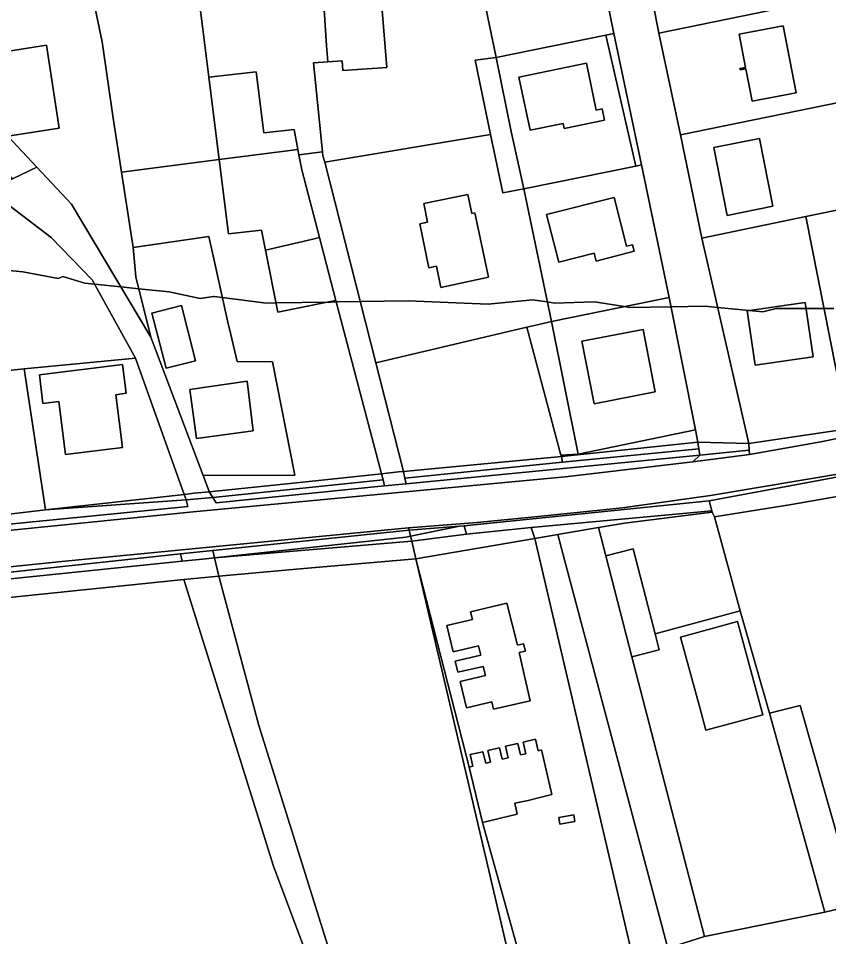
# Model space of a CAD drawing. Extents: x -477304 to -465429, y -1159113 to -1149210.
# Drawn here: x -474131.2 to -473975.7, y -1154149.6 to -1153973.4 of the extents above; entities that cross this region are included whole.
import ezdxf

# ---------------------------------------------------------------- set-up
doc = ezdxf.new("R2010")
doc.units = 0
for name, color, linetype in [('BPEJ_s', 7, 'Continuous'), ('orna_s', 7, 'Continuous'), ('ostatni_s', 7, 'Continuous'), ('trav_porost_s', 7, 'Continuous'), ('zahrada_s', 7, 'Continuous')]:
    doc.layers.add(name, color=color, linetype=linetype)

msp = doc.modelspace()

# ---------------------------------------------------------------- linework, layer by layer
at = {"layer": 'BPEJ_s'}
for points in [[(-473974.72, -1154029.06), (-473976.59, -1154029.06), (-473980, -1154029.06), (-473985.77, -1154029.06), (-473988.32, -1154029.7), (-473990.98, -1154029.44), (-473996.99, -1154028.86), (-473999.38, -1154028.63), (-474005.96, -1154028.73), (-474013.84, -1154028.85), (-474014.97, -1154028.67), (-474020.65, -1154027.78), (-474024.51, -1154027.89), (-474028.3, -1154028), (-474029.69, -1154027.79), (-474032.55, -1154027.36), (-474041.06, -1154028.21), (-474056.37, -1154027.57), (-474065.6, -1154027.72), (-474070.19, -1154027.79), (-474071.26, -1154027.8), (-474071.78, -1154027.81), (-474081.78, -1154027.97), (-474083.59, -1154028), (-474092.07, -1154026.94), (-474093.62, -1154026.74), (-474093.79, -1154026.72), (-474096.34, -1154027.15), (-474102.3, -1154025.87), (-474108.11, -1154025.26), (-474111.55, -1154024.9), (-474116.62, -1154024.36), (-474118.46, -1154024.17), (-474122.71, -1154022.89), (-474123.56, -1154023.32), (-474130.37, -1154022.04), (-474149.95, -1154020.09)], [(-474149.95, -1154020.09), (-474130.37, -1154022.04), (-474123.56, -1154023.32), (-474122.71, -1154022.89), (-474118.46, -1154024.17), (-474116.62, -1154024.36), (-474111.55, -1154024.9), (-474108.11, -1154025.26), (-474102.3, -1154025.87), (-474096.34, -1154027.15), (-474093.79, -1154026.72), (-474093.62, -1154026.74), (-474092.07, -1154026.94), (-474083.59, -1154028), (-474081.78, -1154027.97), (-474071.78, -1154027.81), (-474071.26, -1154027.8), (-474070.19, -1154027.79), (-474065.6, -1154027.72), (-474056.37, -1154027.57), (-474041.06, -1154028.21), (-474032.55, -1154027.36), (-474029.69, -1154027.79), (-474028.3, -1154028), (-474024.51, -1154027.89), (-474020.65, -1154027.78), (-474014.97, -1154028.67), (-474013.84, -1154028.85), (-474005.96, -1154028.73), (-473999.38, -1154028.63), (-473996.99, -1154028.86), (-473990.98, -1154029.44), (-473988.32, -1154029.7), (-473985.77, -1154029.06), (-473980, -1154029.06), (-473976.59, -1154029.06), (-473974.72, -1154029.06)]]:
    msp.add_lwpolyline(points, dxfattribs=at)
at = {"layer": 'orna_s'}
for points in [[(-473968.81, -1153967.07), (-473968.62, -1153968.03), (-474008.26, -1153976.21), (-474012.08, -1153956.62), (-473972.44, -1153949.16)], [(-474004.1, -1153995.73), (-474008.26, -1153976.21), (-473968.62, -1153968.03), (-473965.58, -1153982.7), (-473964.7, -1153987.68)], [(-473992.86, -1153976.4), (-473991.64, -1153982.76), (-473992.73, -1153982.97), (-473992.68, -1153983.26), (-473991.59, -1153983.06), (-473990.4, -1153989.28), (-473981.95, -1153987.67), (-473984.41, -1153974.79)], [(-473964.7, -1153987.68), (-473960.69, -1154007.39), (-473980.09, -1154011.4), (-474000.03, -1154015.53), (-474004.1, -1153995.73)], [(-473997.71, -1153998.14), (-473995.14, -1154011.18), (-473986.42, -1154009.42), (-473988.99, -1153996.41)], [(-474027.08, -1154057.21), (-474027, -1154057.46), (-474057.32, -1154060.32), (-474062.62, -1154039.46), (-474033.62, -1154032.65)], [(-474027.08, -1154057.21), (-474033.62, -1154032.65), (-474031.88, -1154032.24), (-474028.91, -1154031.51), (-474023.75, -1154057.02)], [(-474000.81, -1154054.72), (-474027, -1154057.46), (-474027.08, -1154057.21), (-474023.75, -1154057.02), (-474001.22, -1154052.34)]]:
    msp.add_lwpolyline(points, close=True, dxfattribs=at)
at = {"layer": 'ostatni_s'}
for points in [[(-474034.5, -1153890.02), (-474033.56, -1153890.25), (-474029.56, -1153891.23), (-474025.83, -1153891.99), (-474019.11, -1153927.81), (-474018.18, -1153934.34), (-474017.8, -1153937.04), (-474016.08, -1153936.62), (-474012.08, -1153956.62), (-474008.26, -1153976.21), (-474004.1, -1153995.73), (-474000.03, -1154015.53), (-473991.04, -1154054.95), (-474000.81, -1154054.72), (-474001.22, -1154052.34), (-474006.33, -1154026.91), (-474011.63, -1154001.47), (-474016.9, -1153976.28), (-474022.14, -1153950.5), (-474027.32, -1153925.02), (-474028.23, -1153924.96)], [(-474016.9, -1153976.28), (-474018.44, -1153976.59), (-474039.48, -1153980.88), (-474044.85, -1153955.27), (-474022.14, -1153950.5)], [(-474077.56, -1153998.55), (-474078.29, -1153994.67), (-474084.11, -1153995.36), (-474085.59, -1153983.65), (-474094.68, -1153984.62), (-474095.84, -1153975.45), (-474097.31, -1153963.82), (-474075.03, -1153961.14), (-474074.45, -1153965.3), (-474072.55, -1153971.71), (-474072.07, -1153978.58), (-474071.85, -1153981.68), (-474074.56, -1153981.87), (-474072.85, -1153998.98), (-474077.37, -1153999.56)], [(-474071.85, -1153981.68), (-474072.07, -1153978.58), (-474072.55, -1153971.71), (-474068.17, -1153971.45), (-474061.45, -1153971.06), (-474060.52, -1153982.8), (-474068.93, -1153983.35), (-474069.08, -1153981.5)], [(-474016.9, -1153976.28), (-474011.63, -1154001.47), (-474012.73, -1154001.7), (-474018.44, -1153976.59)], [(-473992.68, -1153983.26), (-473992.73, -1153982.97), (-473991.64, -1153982.76), (-473992.86, -1153976.4), (-473984.41, -1153974.79), (-473981.95, -1153987.67), (-473990.4, -1153989.28), (-473991.59, -1153983.06)], [(-474140.31, -1153977.96), (-474139.87, -1153980.67), (-474135.61, -1153980.01), (-474125.79, -1153978.5), (-474123.37, -1153994.43), (-474133.23, -1153995.99), (-474127.66, -1154001.94), (-474132.33, -1154004.16), (-474148.31, -1153984.35), (-474150.21, -1153979.71), (-474149.1, -1153979.44)], [(-474018.44, -1153976.59), (-474012.73, -1154001.7), (-474034.21, -1154006.07), (-474036.61, -1153995.09), (-474039.48, -1153980.88)], [(-474035.14, -1153984.64), (-474022.19, -1153981.95), (-474020.34, -1153990.98), (-474019.16, -1153990.74), (-474018.72, -1153992.9), (-474026.48, -1153994.49), (-474026.68, -1153993.51), (-474033, -1153994.81)], [(-474035.14, -1153984.64), (-474033, -1153994.81), (-474026.68, -1153993.51), (-474026.48, -1153994.49), (-474018.72, -1153992.9), (-474019.16, -1153990.74), (-474020.34, -1153990.98), (-474022.19, -1153981.95)], [(-474085.59, -1153983.65), (-474084.11, -1153995.36), (-474078.29, -1153994.67), (-474077.56, -1153998.55), (-474092.68, -1154000.48), (-474094.68, -1153984.62)], [(-473997.71, -1153998.14), (-473988.99, -1153996.41), (-473986.42, -1154009.42), (-473995.14, -1154011.18)], [(-474083.79, -1154017.84), (-474084.56, -1154013.99), (-474090.88, -1154014.7), (-474092.68, -1154000.48), (-474077.56, -1153998.55), (-474077.37, -1153999.56), (-474076.83, -1154002.46), (-474073.43, -1154015.43), (-474074.69, -1154015.72)], [(-474070.26, -1154027.51), (-474073.43, -1154015.43), (-474076.83, -1154002.46), (-474077.37, -1153999.56), (-474072.85, -1153998.98), (-474072.78, -1153999.73), (-474072.41, -1154000.93), (-474062.62, -1154039.46), (-474057.32, -1154060.32), (-474058.28, -1154060.4), (-474061.54, -1154060.75)], [(-474095.76, -1154061.1), (-474094.69, -1154063.96), (-474094.59, -1154064.22), (-474097.49, -1154064.52), (-474099.4, -1154064.73), (-474108.71, -1154038.55), (-474117.07, -1154023.55), (-474124.93, -1154015.39), (-474136.62, -1154006.52), (-474132.33, -1154004.16), (-474127.66, -1154001.94), (-474121.02, -1154009.02), (-474105.79, -1154034.56)], [(-474006.33, -1154026.91), (-474028.91, -1154031.51), (-474034.21, -1154006.07), (-474012.73, -1154001.7), (-474011.63, -1154001.47)], [(-474043.58, -1154010.67), (-474040.99, -1154023.05), (-474050.12, -1154024.99), (-474050.97, -1154020.93), (-474052.45, -1154021.25), (-474054.17, -1154012.8), (-474052.69, -1154012.49), (-474053.42, -1154008.92), (-474044.92, -1154007.15), (-474044.17, -1154010.8)], [(-474014.48, -1154017.11), (-474013.32, -1154016.81), (-474013, -1154018.07), (-474020.31, -1154019.94), (-474020.7, -1154018.41), (-474027.51, -1154020.16), (-474029.85, -1154011.03), (-474016.89, -1154007.71)], [(-474020.7, -1154018.41), (-474020.31, -1154019.94), (-474013, -1154018.07), (-474013.32, -1154016.81), (-474014.48, -1154017.11), (-474016.89, -1154007.71), (-474029.85, -1154011.03), (-474027.51, -1154020.16)], [(-474070.26, -1154027.51), (-474072.27, -1154027.91), (-474081.43, -1154029.73), (-474083.79, -1154017.84), (-474074.69, -1154015.72), (-474073.43, -1154015.43)], [(-474006.33, -1154026.91), (-474001.22, -1154052.34), (-474023.75, -1154057.02), (-474028.91, -1154031.51)], [(-474097.23, -1154039.06), (-474102.87, -1154040.5), (-474105.58, -1154029.92), (-474099.91, -1154028.48)], [(-473991.31, -1154029.49), (-473980.17, -1154027.89), (-473978.67, -1154038.34), (-473989.81, -1154039.93)], [(-474008.98, -1154045.05), (-474020.72, -1154047.32), (-474023.04, -1154035.3), (-474011.3, -1154033.07)], [(-474020.72, -1154047.32), (-474008.98, -1154045.05), (-474011.3, -1154033.07), (-474023.04, -1154035.3)], [(-474108.71, -1154038.55), (-474099.4, -1154064.73), (-474126, -1154067.72), (-474130.11, -1154040.63)], [(-474122.2, -1154057.08), (-474123.45, -1154046.92), (-474126.52, -1154047.3), (-474127.19, -1154041.79), (-474111.25, -1154039.82), (-474110.53, -1154045.32), (-474112.48, -1154045.61), (-474111.23, -1154055.74)], [(-474123.45, -1154046.92), (-474122.2, -1154057.08), (-474111.23, -1154055.74), (-474112.48, -1154045.61), (-474110.53, -1154045.32), (-474111.25, -1154039.82), (-474127.19, -1154041.79), (-474126.52, -1154047.3)], [(-473990.96, -1154056.26), (-473991.04, -1154054.95), (-473972.02, -1154052.11), (-473952.44, -1154047.9), (-473931.76, -1154041.56), (-473931.26, -1154042.88), (-473932.93, -1154043.49), (-473944.43, -1154047.15), (-473955.27, -1154049.94), (-473966.16, -1154052.42), (-473977.22, -1154054.65), (-473990.86, -1154057.06)], [(-474087.33, -1154043.01), (-474086.14, -1154052.51), (-474097.02, -1154054), (-474098.31, -1154044.57)], [(-474026.79, -1154058.57), (-474027, -1154057.46), (-474000.81, -1154054.72), (-474000.61, -1154055.96)], [(-474000.81, -1154054.72), (-473991.04, -1154054.95), (-473990.96, -1154056.26), (-474000.41, -1154057.18), (-474000.61, -1154055.96)], [(-474243.58, -1154082.76), (-474222.29, -1154080.36), (-474200.66, -1154077.93), (-474185.91, -1154076.08), (-474168.49, -1154074.09), (-474147.92, -1154071.9), (-474098.72, -1154067.05), (-474099.02, -1154065.77), (-474093.89, -1154065.32), (-474093.23, -1154066.37), (-474060.95, -1154063.11), (-474056.76, -1154062.69), (-474000.41, -1154057.18), (-474001.76, -1154058.49), (-474026.26, -1154061.35), (-474097.01, -1154068.03), (-474166.84, -1154075.03), (-474224.25, -1154081.4), (-474308.48, -1154091.06), (-474308.53, -1154090.82), (-474286.38, -1154088.25), (-474282.52, -1154087.78), (-474243.78, -1154082.78)], [(-474027, -1154057.46), (-474026.79, -1154058.57), (-474057.02, -1154061.59), (-474057.32, -1154060.32)], [(-474000.41, -1154057.18), (-474056.76, -1154062.69), (-474057.02, -1154061.59), (-474026.79, -1154058.57), (-474000.61, -1154055.96)], [(-473990.96, -1154056.26), (-473990.86, -1154057.06), (-474001.76, -1154058.49), (-474000.41, -1154057.18)], [(-473974.92, -1154061.55), (-473998.64, -1154065.96), (-474045.65, -1154070.76), (-474046.57, -1154070.83), (-474056.22, -1154071.62), (-474056.34, -1154071.15), (-474043.13, -1154070.14), (-474032.07, -1154069.02), (-474015.25, -1154067.29), (-473998.37, -1154064.92), (-473971.69, -1154060.47), (-473958.77, -1154057.92)], [(-473958.77, -1154057.92), (-473958.12, -1154060.16), (-473957.84, -1154061.4), (-473963.44, -1154063.26), (-473982.85, -1154066.69), (-473997.59, -1154069.03), (-473998.06, -1154068.15), (-473998.12, -1154067.88), (-473998.64, -1154065.96), (-473974.92, -1154061.55)], [(-474093.89, -1154065.32), (-474094.59, -1154064.22), (-474077.85, -1154062.52), (-474061.54, -1154060.75), (-474061.22, -1154061.96)], [(-474061.22, -1154061.96), (-474061.54, -1154060.75), (-474058.28, -1154060.4), (-474057.32, -1154060.32), (-474057.02, -1154061.59), (-474056.76, -1154062.69), (-474060.95, -1154063.11)], [(-474060.95, -1154063.11), (-474093.23, -1154066.37), (-474093.89, -1154065.32), (-474061.22, -1154061.96)], [(-474094.59, -1154064.22), (-474093.89, -1154065.32), (-474099.02, -1154065.77), (-474099.4, -1154064.73), (-474097.49, -1154064.52)], [(-474098.72, -1154067.05), (-474147.92, -1154071.9), (-474148.09, -1154070.28), (-474126, -1154067.72), (-474099.02, -1154065.77)], [(-474099.02, -1154065.77), (-474126, -1154067.72), (-474099.4, -1154064.73)], [(-473998.12, -1154067.88), (-474032.79, -1154071.11), (-474045.2, -1154072.33), (-474045.65, -1154070.76), (-473998.64, -1154065.96)], [(-474019.87, -1154071.08), (-474027.68, -1154072.43), (-474032.08, -1154073.19), (-474032.79, -1154071.11), (-473998.12, -1154067.88), (-473998.06, -1154068.15), (-474014.86, -1154070.22)], [(-474018.46, -1154076.53), (-474019.87, -1154071.08), (-474014.86, -1154070.22), (-473998.06, -1154068.15), (-473997.59, -1154069.03), (-473992.66, -1154087.07), (-474009, -1154091.51), (-474013.23, -1154075.17)], [(-474056.22, -1154071.62), (-474093.87, -1154075.49), (-474100.07, -1154076.13), (-474198.2, -1154086.71), (-474307.49, -1154099.04), (-474415.45, -1154111.56), (-474420.54, -1154112.15), (-474521.86, -1154122.91), (-474591.48, -1154128.78), (-474575.55, -1154127.32), (-474487.98, -1154118.21), (-474408.08, -1154109.46), (-474370.2, -1154105.18), (-474262, -1154092.77), (-474214.78, -1154087.28), (-474167.26, -1154082.17), (-474122.26, -1154077.54), (-474056.34, -1154071.15)], [(-474055.95, -1154072.73), (-474056.84, -1154072.91), (-474093.57, -1154076.92), (-474093.87, -1154075.49), (-474056.22, -1154071.62)], [(-474056.22, -1154071.62), (-474046.57, -1154070.83), (-474055.95, -1154072.73)], [(-474055.72, -1154073.68), (-474055.95, -1154072.73), (-474046.57, -1154070.83), (-474045.65, -1154070.76), (-474045.2, -1154072.33)], [(-474032.79, -1154071.11), (-474032.08, -1154073.19), (-474054.9, -1154077.11), (-474055.72, -1154073.68), (-474045.2, -1154072.33)], [(-474027.68, -1154072.43), (-474019.87, -1154071.08), (-474018.46, -1154076.53), (-474013.44, -1154095.91), (-473999.54, -1154149.56), (-474006.55, -1154151.82), (-474026.65, -1154076.3)], [(-474093.57, -1154076.92), (-474056.84, -1154072.91), (-474055.95, -1154072.73), (-474055.72, -1154073.68)], [(-474027.68, -1154072.43), (-474026.65, -1154076.3), (-474006.55, -1154151.82), (-474013.21, -1154153.92), (-474032.08, -1154073.19)], [(-474018.46, -1154076.53), (-474013.23, -1154075.17), (-474009, -1154091.51), (-474008.21, -1154094.55), (-474013.44, -1154095.91)], [(-474100.07, -1154076.13), (-474099.75, -1154077.56), (-474146.43, -1154082.37), (-474197.63, -1154088.1), (-474198.2, -1154086.71)], [(-474099.75, -1154077.56), (-474100.07, -1154076.13), (-474093.87, -1154075.49), (-474093.57, -1154076.92), (-474095.22, -1154077.1)], [(-474034.29, -1154165.3), (-474054.9, -1154077.11), (-474044.67, -1154117.06), (-474042.13, -1154127.69), (-474032.01, -1154164.07)], [(-474092.74, -1154080.45), (-474085.09, -1154109.09), (-474068.9, -1154160.78), (-474070.69, -1154161.28), (-474069.58, -1154169.92), (-474073.17, -1154160.36), (-474074.15, -1154157.77), (-474082.26, -1154136.06), (-474099.49, -1154081.06)], [(-474048.97, -1154089.92), (-474044.08, -1154088.75), (-474044.43, -1154087.28), (-474037.45, -1154085.62), (-474035.44, -1154093.67), (-474034.24, -1154093.41), (-474033.86, -1154094.8), (-474035.09, -1154095.1), (-474032.97, -1154104.35), (-474040.02, -1154105.97), (-474040.36, -1154104.56), (-474045.23, -1154105.67), (-474046.42, -1154100.66), (-474041.56, -1154099.5), (-474041.98, -1154097.73), (-474046.85, -1154098.86), (-474047.36, -1154096.72), (-474042.48, -1154095.6), (-474042.92, -1154093.81), (-474047.78, -1154094.97)], [(-474013.44, -1154095.91), (-474008.21, -1154094.55), (-474009, -1154091.51), (-473992.66, -1154087.07), (-473987.07, -1154106.7), (-473976.41, -1154144.89), (-473999.54, -1154149.56)], [(-473988.35, -1154107.02), (-473992.79, -1154108.22), (-473999.26, -1154109.98), (-474000.37, -1154105.88), (-474004.11, -1154092.11), (-473993.2, -1154089.15)], [(-474000.37, -1154105.88), (-473999.26, -1154109.98), (-473992.79, -1154108.22), (-473988.35, -1154107.02), (-473993.2, -1154089.15), (-474004.11, -1154092.11)], [(-474035.45, -1154126.09), (-474042.13, -1154127.69), (-474044.67, -1154117.06), (-474043.97, -1154116.9), (-474044.52, -1154114.67), (-474042.06, -1154114.11), (-474041.52, -1154116.32), (-474040.58, -1154116.1), (-474041.13, -1154113.88), (-474038.89, -1154113.38), (-474038.37, -1154115.57), (-474037.2, -1154115.29), (-474037.73, -1154113.05), (-474035.35, -1154112.55), (-474034.83, -1154114.73), (-474033.84, -1154114.49), (-474034.31, -1154112.3), (-474031.95, -1154111.72), (-474031.44, -1154113.93), (-474030.79, -1154113.77), (-474028.81, -1154122.32), (-474031.38, -1154122.95), (-474033.38, -1154123.45), (-474035.91, -1154123.98)], [(-474027.28, -1154128), (-474027.49, -1154126.73), (-474024.62, -1154126.21), (-474024.41, -1154127.48)]]:
    msp.add_lwpolyline(points, close=True, dxfattribs=at)
for points in [[(-474166.84, -1154075.03), (-474097.01, -1154068.03), (-474026.26, -1154061.35), (-474001.76, -1154058.49), (-473990.86, -1154057.06), (-473977.22, -1154054.65), (-473966.16, -1154052.42), (-473955.27, -1154049.94), (-473944.43, -1154047.15), (-473931.17, -1154043.12), (-473915.93, -1154037.78), (-473903.71, -1154032.88), (-473899.65, -1154030.87), (-473894.19, -1154028.68), (-473882.32, -1154024.29), (-473867.21, -1154019.2), (-473855.64, -1154015.71), (-473835.62, -1154010.8), (-473832.38, -1154010.39), (-473811.02, -1154005.54), (-473805.46, -1154004.33), (-473803.04, -1154003.8), (-473800.82, -1154003.31), (-473734.89, -1153989.97)], [(-473765.96, -1154003.51), (-473805.76, -1154011.36), (-473823.24, -1154014.74), (-473830.96, -1154016.87), (-473838.88, -1154018.27), (-473856.41, -1154022.27), (-473874.68, -1154026.39), (-473891.66, -1154035.23), (-473903.11, -1154039.82), (-473914.91, -1154044.25), (-473926.62, -1154048.64), (-473946.3, -1154054.65), (-473958.77, -1154057.92), (-473971.69, -1154060.47), (-473998.37, -1154064.92), (-474015.25, -1154067.29), (-474032.07, -1154069.02), (-474043.13, -1154070.14), (-474056.34, -1154071.15), (-474122.26, -1154077.54), (-474167.26, -1154082.17), (-474214.78, -1154087.28), (-474262, -1154092.77), (-474370.2, -1154105.18)], [(-474006.55, -1154151.82), (-473999.54, -1154149.56), (-473976.41, -1154144.89), (-473970.27, -1154143.45), (-473956.47, -1154139.98), (-473926.4, -1154125.97), (-473906.58, -1154119.78), (-473924.04, -1154135.71), (-473936.25, -1154139.33), (-473940.58, -1154144.71), (-473937.54, -1154144.73), (-473934.49, -1154141.85), (-473923.47, -1154138.63), (-473902.04, -1154122.24), (-473840.5, -1154118.69), (-473821.72, -1154116.87), (-473796.31, -1154117.9)]]:
    msp.add_lwpolyline(points, dxfattribs=at)
at = {"layer": 'trav_porost_s'}
for points in [[(-474072.85, -1153998.98), (-474074.56, -1153981.87), (-474071.85, -1153981.68), (-474069.08, -1153981.5), (-474068.93, -1153983.35), (-474060.52, -1153982.8), (-474061.45, -1153971.06), (-474068.17, -1153971.45), (-474046.53, -1153947.02), (-474044.85, -1153955.27), (-474039.48, -1153980.88), (-474043.57, -1153981.36), (-474040.58, -1153995.68), (-474072.41, -1154000.93), (-474072.78, -1153999.73)], [(-474139.87, -1153980.67), (-474140.31, -1153977.96), (-474149.1, -1153979.44), (-474150.21, -1153979.71), (-474157.84, -1153965.1), (-474118.74, -1153960.07), (-474117.54, -1153966.25), (-474115.16, -1153977.86), (-474113.02, -1153992.54), (-474111.42, -1154002.87), (-474110.98, -1154005.78), (-474110.83, -1154006.56), (-474109.16, -1154017.31), (-474108.68, -1154022.96), (-474105.79, -1154034.56), (-474121.02, -1154009.02), (-474127.66, -1154001.94), (-474133.23, -1153995.99), (-474123.37, -1153994.43), (-474125.79, -1153978.5), (-474135.61, -1153980.01)], [(-474117.54, -1153966.25), (-474097.31, -1153963.82), (-474095.84, -1153975.45), (-474094.68, -1153984.62), (-474092.68, -1154000.48), (-474111.42, -1154002.87), (-474113.02, -1153992.54), (-474115.16, -1153977.86)], [(-474039.48, -1153980.88), (-474036.61, -1153995.09), (-474034.21, -1154006.07), (-474038.21, -1154006.85), (-474040.58, -1153995.68), (-474043.57, -1153981.36)], [(-474130.11, -1154040.63), (-474151.8, -1154042.94), (-474152.31, -1154039.21), (-474153.95, -1154027.1), (-474191.36, -1154032.16), (-474210.32, -1154034.73), (-474211.36, -1153983.83), (-474165.01, -1153988.61), (-474160.56, -1154000.58), (-474159.87, -1154000.4), (-474158.14, -1154000.14), (-474157.14, -1154006.78), (-474149.84, -1154005.68), (-474144.8, -1154007.68), (-474138.79, -1154007.71), (-474136.62, -1154006.52), (-474124.93, -1154015.39), (-474117.07, -1154023.55), (-474108.71, -1154038.55)], [(-474038.21, -1154006.85), (-474034.21, -1154006.07), (-474028.91, -1154031.51), (-474031.88, -1154032.24), (-474033.62, -1154032.65), (-474062.62, -1154039.46), (-474072.41, -1154000.93), (-474040.58, -1153995.68)], [(-474044.92, -1154007.15), (-474053.42, -1154008.92), (-474052.69, -1154012.49), (-474054.17, -1154012.8), (-474052.45, -1154021.25), (-474050.97, -1154020.93), (-474050.12, -1154024.99), (-474040.99, -1154023.05), (-474043.58, -1154010.67), (-474044.17, -1154010.8)], [(-474126, -1154067.72), (-474148.09, -1154070.28), (-474151.8, -1154042.94), (-474130.11, -1154040.63)], [(-473956.47, -1154139.98), (-473970.27, -1154143.45), (-473981.18, -1154105.24), (-473987.07, -1154106.7), (-473992.66, -1154087.07), (-473997.59, -1154069.03), (-473982.85, -1154066.69), (-473963.44, -1154063.26), (-473957.84, -1154061.4), (-473957.25, -1154063.97), (-473955.93, -1154069.95), (-473953.53, -1154069.42), (-473951.55, -1154078.08), (-473954, -1154078.63), (-473952.72, -1154084.41), (-473952.23, -1154086.6), (-473950.93, -1154092.47), (-473923.71, -1154085.64), (-473906.58, -1154119.78), (-473926.4, -1154125.97)], [(-474055.72, -1154073.68), (-474054.9, -1154077.11), (-474076.43, -1154078.96), (-474092.74, -1154080.45), (-474093.57, -1154076.92)], [(-474092.74, -1154080.45), (-474099.49, -1154081.06), (-474185.13, -1154089.87), (-474196.33, -1154091.16), (-474197.63, -1154088.1), (-474146.43, -1154082.37), (-474099.75, -1154077.56), (-474095.22, -1154077.1), (-474093.57, -1154076.92)], [(-474067.29, -1154160.33), (-474068.9, -1154160.78), (-474085.09, -1154109.09), (-474092.74, -1154080.45), (-474076.43, -1154078.96), (-474054.9, -1154077.11), (-474034.29, -1154165.3), (-474058.73, -1154178.04)], [(-474074.15, -1154157.77), (-474116.26, -1154152.42), (-474171.37, -1154150.08), (-474196.33, -1154091.16), (-474185.13, -1154089.87), (-474099.49, -1154081.06), (-474082.26, -1154136.06)], [(-474041.56, -1154099.5), (-474046.42, -1154100.66), (-474045.23, -1154105.67), (-474040.36, -1154104.56), (-474040.02, -1154105.97), (-474032.97, -1154104.35), (-474035.09, -1154095.1), (-474033.86, -1154094.8), (-474034.24, -1154093.41), (-474035.44, -1154093.67), (-474037.45, -1154085.62), (-474044.43, -1154087.28), (-474044.08, -1154088.75), (-474048.97, -1154089.92), (-474047.78, -1154094.97), (-474042.92, -1154093.81), (-474042.48, -1154095.6), (-474047.36, -1154096.72), (-474046.85, -1154098.86), (-474041.98, -1154097.73)], [(-473976.41, -1154144.89), (-473987.07, -1154106.7), (-473981.18, -1154105.24), (-473970.27, -1154143.45)], [(-474027.49, -1154126.73), (-474027.28, -1154128), (-474024.41, -1154127.48), (-474024.62, -1154126.21)]]:
    msp.add_lwpolyline(points, close=True, dxfattribs=at)
msp.add_lwpolyline([(-474032.01, -1154164.07), (-474042.13, -1154127.69), (-474035.45, -1154126.09), (-474035.91, -1154123.98), (-474033.38, -1154123.45), (-474031.38, -1154122.95), (-474028.81, -1154122.32), (-474030.79, -1154113.77), (-474031.44, -1154113.93), (-474031.95, -1154111.72), (-474034.31, -1154112.3), (-474033.84, -1154114.49), (-474034.83, -1154114.73), (-474035.35, -1154112.55), (-474037.73, -1154113.05), (-474037.2, -1154115.29), (-474038.37, -1154115.57), (-474038.89, -1154113.38), (-474041.13, -1154113.88), (-474040.58, -1154116.1), (-474041.52, -1154116.32), (-474042.06, -1154114.11), (-474044.52, -1154114.67), (-474043.97, -1154116.9), (-474044.67, -1154117.06), (-474054.9, -1154077.11), (-474032.08, -1154073.19), (-474013.21, -1154153.92)], dxfattribs=at)
at = {"layer": 'zahrada_s'}
for points in [[(-474094.69, -1154015.21), (-474109.16, -1154017.31), (-474110.83, -1154006.56), (-474110.98, -1154005.78), (-474111.42, -1154002.87), (-474092.68, -1154000.48), (-474090.88, -1154014.7), (-474084.56, -1154013.99), (-474083.79, -1154017.84), (-474081.43, -1154029.73), (-474072.27, -1154027.91), (-474070.26, -1154027.51), (-474061.54, -1154060.75), (-474077.85, -1154062.52), (-474094.59, -1154064.22), (-474094.69, -1154063.96), (-474095.76, -1154061.1), (-474078.15, -1154061.02), (-474082.46, -1154039.29), (-474089.24, -1154039.25), (-474090.48, -1154033.81), (-474091.01, -1154031.69), (-474093.71, -1154019.53)], [(-473960.69, -1154007.39), (-473952.44, -1154047.9), (-473972.02, -1154052.11), (-473980.09, -1154011.4)], [(-473980.09, -1154011.4), (-473972.02, -1154052.11), (-473991.04, -1154054.95), (-474000.03, -1154015.53)], [(-474093.71, -1154019.53), (-474091.01, -1154031.69), (-474090.48, -1154033.81), (-474089.24, -1154039.25), (-474082.46, -1154039.29), (-474078.15, -1154061.02), (-474095.76, -1154061.1), (-474105.79, -1154034.56), (-474108.68, -1154022.96), (-474109.16, -1154017.31), (-474094.69, -1154015.21)], [(-474102.87, -1154040.5), (-474097.23, -1154039.06), (-474099.91, -1154028.48), (-474105.58, -1154029.92)], [(-473978.67, -1154038.34), (-473980.17, -1154027.89), (-473991.31, -1154029.49), (-473989.81, -1154039.93)], [(-474098.31, -1154044.57), (-474097.02, -1154054), (-474086.14, -1154052.51), (-474087.33, -1154043.01)]]:
    msp.add_lwpolyline(points, close=True, dxfattribs=at)

doc.saveas('drawing.dxf')
